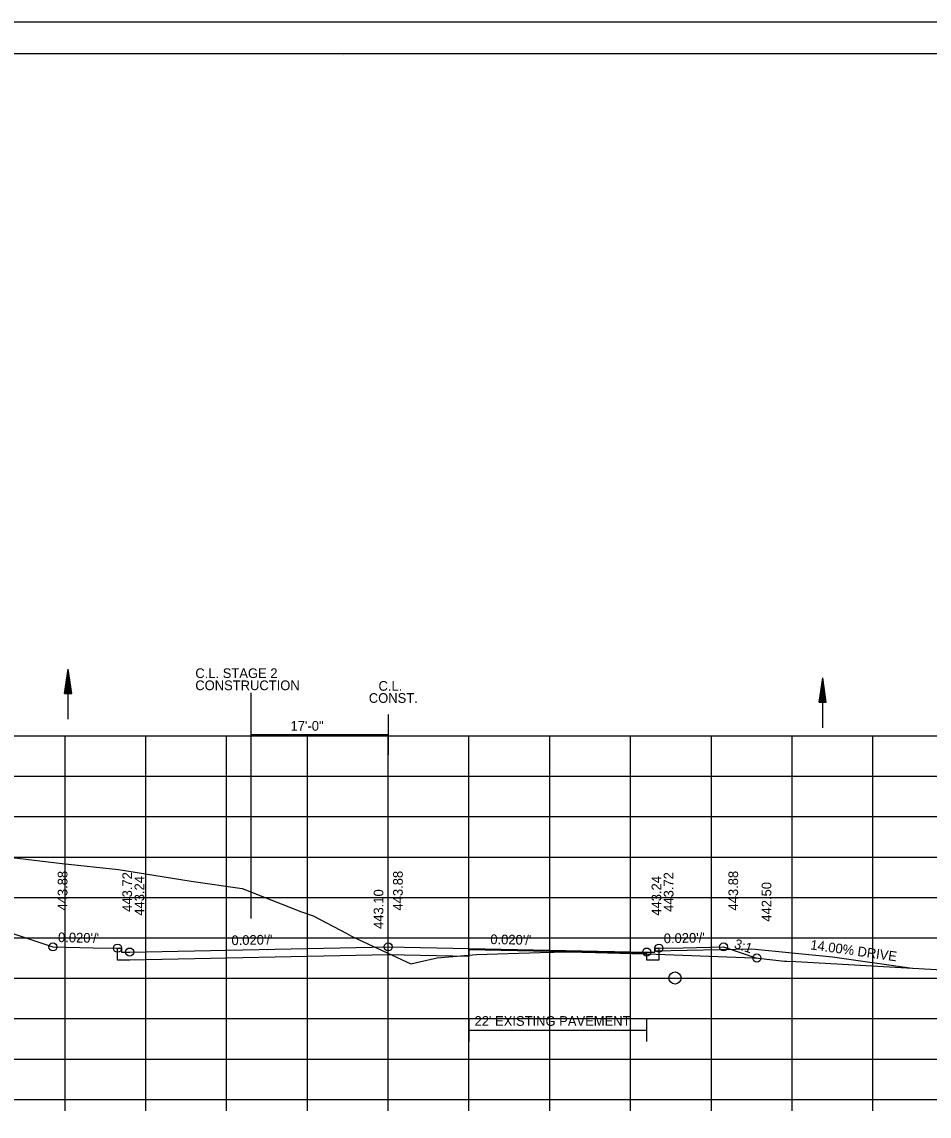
# Model space of a CAD drawing. Extents: x 1538688 to 1540766, y 656250 to 671912.
# Drawn here: x 1538812.8 to 1538925.1, y 659402.5 to 659538 of the extents above; entities that cross this region are included whole.
import ezdxf

# ---------------------------------------------------------------- set-up
doc = ezdxf.new("R2010")
doc.units = 0
for name, color, linetype in [('15', 7, 'Continuous'), ('16', 7, 'Continuous'), ('18', 7, 'Continuous'), ('20', 7, 'Continuous'), ('22', 7, 'Continuous'), ('26', 7, 'Continuous'), ('39', 7, 'Continuous'), ('41', 7, 'Continuous'), ('42', 7, 'Continuous'), ('7', 7, 'Continuous'), ('Borings', 7, 'Continuous'), ('Default', 7, 'Continuous'), ('RipRap', 7, 'Continuous'), ('Wall Heights', 7, 'Continuous')]:
    doc.layers.add(name, color=color, linetype=linetype)

msp = doc.modelspace()

# ---------------------------------------------------------------- linework, layer by layer
at = {"layer": '15'}
for p, q in [((1538818.1, 659454.85), (1538818.55, 659457.85)), ((1538818.17, 659454.85), (1538818.55, 659457.35)), ((1538818.25, 659454.85), (1538818.55, 659456.83)), ((1538819, 659454.85), (1538818.55, 659457.85)), ((1538818.92, 659454.85), (1538818.55, 659457.35)), ((1538818.85, 659454.85), (1538818.55, 659456.83)), ((1538911.51, 659453.78), (1538911.96, 659456.78)), ((1538912.41, 659453.78), (1538911.96, 659456.78)), ((1538818.32, 659454.85), (1538818.55, 659456.33)), ((1538818.4, 659454.85), (1538818.55, 659455.82)), ((1538818.77, 659454.85), (1538818.55, 659456.33)), ((1538818.69, 659454.85), (1538818.55, 659455.82)), ((1538911.59, 659453.78), (1538911.96, 659456.28)), ((1538911.66, 659453.78), (1538911.96, 659455.77)), ((1538912.34, 659453.78), (1538911.96, 659456.28)), ((1538912.26, 659453.78), (1538911.96, 659455.77)), ((1538818.1, 659454.85), (1538819, 659454.85)), ((1538818.48, 659454.85), (1538818.55, 659455.32)), ((1538818.62, 659454.85), (1538818.55, 659455.32)), ((1538911.74, 659453.78), (1538911.96, 659455.27)), ((1538911.82, 659453.78), (1538911.96, 659454.76)), ((1538911.89, 659453.78), (1538911.96, 659454.26)), ((1538912.19, 659453.78), (1538911.96, 659455.27)), ((1538912.11, 659453.78), (1538911.96, 659454.76)), ((1538912.03, 659453.78), (1538911.96, 659454.26)), ((1538911.51, 659453.78), (1538912.41, 659453.78))]:
    msp.add_line(p, q, dxfattribs=at)
at = {"layer": '16'}
msp.add_line((1538891.18, 659423), (1538903.17, 659423.24), dxfattribs=at)
msp.add_lwpolyline([(1538903.17, 659423.24), (1538913.17, 659422.24), (1538923.05, 659420.85)], dxfattribs=at)
at = {"layer": '18'}
msp.add_lwpolyline([(1538791.82, 659436.9), (1538817.82, 659433.82), (1538824.79, 659433.05), (1538833.8, 659431.61), (1538840.1, 659430.72), (1538847.45, 659427.84), (1538848.87, 659427.32), (1538853.04, 659425.16), (1538853.62, 659424.83), (1538854.52, 659424.39), (1538861, 659421.41), (1538862.06, 659421.62), (1538864.26, 659422.14), (1538867.62, 659422.42), (1538869.12, 659422.56), (1538877, 659422.78), (1538880.47, 659422.88), (1538883.85, 659422.78), (1538891.34, 659422.57), (1538903.39, 659422.13), (1538903.97, 659422.11), (1538907.23, 659421.73), (1538907.54, 659421.71), (1538908.64, 659421.66), (1538929.65, 659420.49)], dxfattribs=at)
at = {"layer": '20'}
msp.add_lwpolyline([(1538773.4, 659437.91), (1538816.67, 659423.49), (1538821.67, 659423.39), (1538824.67, 659423.33), (1538825.17, 659423.33), (1538825.18, 659422.83), (1538826.18, 659422.85), (1538858.18, 659423.49), (1538890.18, 659422.85), (1538891.18, 659422.83), (1538891.19, 659423.33), (1538891.69, 659423.33), (1538894.69, 659423.39), (1538899.69, 659423.49), (1538903.81, 659422.11)], dxfattribs=at)
at = {"layer": '22'}
for p, q in [((1538718.18, 659449.61), (1538998.18, 659449.61)), ((1538818.18, 659404.61), (1538818.18, 659449.61)), ((1538828.18, 659404.61), (1538828.18, 659449.61)), ((1538838.18, 659404.61), (1538838.18, 659449.61)), ((1538848.18, 659404.61), (1538848.18, 659449.61)), ((1538858.18, 659404.61), (1538858.18, 659449.61)), ((1538868.18, 659404.61), (1538868.18, 659449.61)), ((1538878.18, 659404.61), (1538878.18, 659449.61)), ((1538888.18, 659404.61), (1538888.18, 659449.61)), ((1538898.18, 659404.61), (1538898.18, 659449.61)), ((1538908.18, 659404.61), (1538908.18, 659449.61)), ((1538918.18, 659404.61), (1538918.18, 659449.61)), ((1538718.18, 659444.61), (1538998.18, 659444.61)), ((1538718.18, 659439.61), (1538998.18, 659439.61)), ((1538718.18, 659434.61), (1538998.18, 659434.61)), ((1538718.18, 659429.61), (1538998.18, 659429.61)), ((1538718.18, 659424.61), (1538998.18, 659424.61)), ((1538718.18, 659419.61), (1538998.18, 659419.61)), ((1538718.18, 659414.61), (1538998.18, 659414.61)), ((1538718.18, 659409.61), (1538998.18, 659409.61)), ((1538718.18, 659404.61), (1538998.18, 659404.61))]:
    msp.add_line(p, q, dxfattribs=at)
at = {"layer": '26'}
msp.add_line((1538687.78, 659537.97), (1539021.11, 659537.97), dxfattribs=at)
msp.add_lwpolyline([(1538687.77, 659537.97), (1539021.11, 659537.97), (1539021.11, 659324.63), (1538687.77, 659324.63)], close=True, dxfattribs=at)
for centre in [(1538816.67, 659423.49), (1538824.67, 659423.33), (1538826.18, 659422.85), (1538858.18, 659423.49), (1538890.18, 659422.85), (1538891.69, 659423.33), (1538899.69, 659423.49), (1538903.81, 659422.11)]:
    msp.add_circle(centre, 0.5, dxfattribs=at)
at = {"layer": '39'}
for p, q in [((1538818.55, 659451.66), (1538818.55, 659457.85)), ((1538911.96, 659450.6), (1538911.96, 659456.78))]:
    msp.add_line(p, q, dxfattribs=at)
msp.add_circle((1538893.68, 659419.64), 0.75, dxfattribs=at)
at = {"layer": '7'}
for p, q in [((1538868.17, 659414.54), (1538868.17, 659411.79)), ((1538890.17, 659414.54), (1538890.17, 659411.79)), ((1538890.17, 659413.16), (1538868.17, 659413.16))]:
    msp.add_line(p, q, dxfattribs=at)
at = {"layer": 'Borings'}
for p, q in [((1538718.18, 659404.61), (1538998.18, 659404.61)), ((1538818.18, 659403.21), (1538818.18, 659404.61)), ((1538828.18, 659403.21), (1538828.18, 659404.61)), ((1538838.18, 659403.21), (1538838.18, 659404.61)), ((1538848.18, 659403.21), (1538848.18, 659404.61)), ((1538858.18, 659403.21), (1538858.18, 659404.61)), ((1538868.18, 659403.21), (1538868.18, 659404.61)), ((1538878.18, 659403.21), (1538878.18, 659404.61)), ((1538888.18, 659403.21), (1538888.18, 659404.61)), ((1538898.18, 659403.21), (1538898.18, 659404.61)), ((1538908.18, 659403.21), (1538908.18, 659404.61)), ((1538918.18, 659403.21), (1538918.18, 659404.61))]:
    msp.add_line(p, q, dxfattribs=at)
at = {"layer": 'Default'}
for p, q in [((1538841.17, 659454.92), (1538841.17, 659427.02)), ((1538858.18, 659452.24), (1538858.18, 659447.24)), ((1538858.18, 659449.74), (1538841.17, 659449.74))]:
    msp.add_line(p, q, dxfattribs=at)
at = {"layer": 'RipRap'}
for p, q in [((1538700.18, 659534.07), (1539016.36, 659534.07)), ((1538852.7, 659533.81), (1538852.7, 659533.81)), ((1538852.7, 659533.81), (1538852.7, 659533.81))]:
    msp.add_line(p, q, dxfattribs=at)
at = {"layer": 'Wall Heights'}
msp.add_lwpolyline([(1538891.69, 659423.33), (1538891.69, 659421.83), (1538890.18, 659421.85), (1538890.18, 659421.85), (1538890.18, 659422.68), (1538868.18, 659423.12), (1538868.18, 659422.29), (1538858.18, 659422.49), (1538826.18, 659421.85), (1538824.67, 659421.83), (1538824.67, 659423.33)], dxfattribs=at)

# ---------------------------------------------------------------- texts
at = {"layer": '16'}
msp.add_text('14.00% DRIVE', height=1.2, rotation=352.0304, dxfattribs=at).set_placement((1538910.38, 659423.19))
at = {"layer": '41'}
for s, p in [('443.88', (1538818.47, 659427.99)), ('443.72', (1538826.47, 659427.83)), ('443.88', (1538859.98, 659427.99)), ('443.72', (1538893.49, 659427.83)), ('443.88', (1538901.49, 659427.99)), ('443.24', (1538827.98, 659427.35)), ('443.24', (1538891.98, 659427.35)), ('442.50', (1538905.61, 659426.61)), ('443.10', (1538857.58, 659425.71))]:
    msp.add_text(s, height=1.2, rotation=90, dxfattribs=at).set_placement(p)
at = {"layer": '42'}
for s, rotation, p in [("0.020'/'", 358.8542, (1538817.3, 659424.08)), ("0.020'/'", 1.1458, (1538838.79, 659423.7)), ("0.020'/'", 358.8542, (1538870.81, 659423.84)), ("0.020'/'", 1.1458, (1538892.3, 659423.94)), ('3:1', 341.5651, (1538900.9, 659423.38))]:
    msp.add_text(s, height=1.2, rotation=rotation, dxfattribs=at).set_placement(p)
at = {"layer": '7'}
msp.add_text("22' EXISTING PAVEMENT", height=1.2, dxfattribs=at).set_placement((1538868.87, 659413.72))
at = {"layer": 'Default'}
for s, p in [('C.L. STAGE 2', (1538834.31, 659456.76)), ('CONSTRUCTION', (1538834.3, 659455.26)), ('C.L.', (1538856.98, 659455.19)), ('CONST.', (1538855.78, 659453.69)), ('17\'-0"', (1538846.09, 659450.24))]:
    msp.add_text(s, height=1.2, dxfattribs=at).set_placement(p)

doc.saveas('drawing.dxf')
